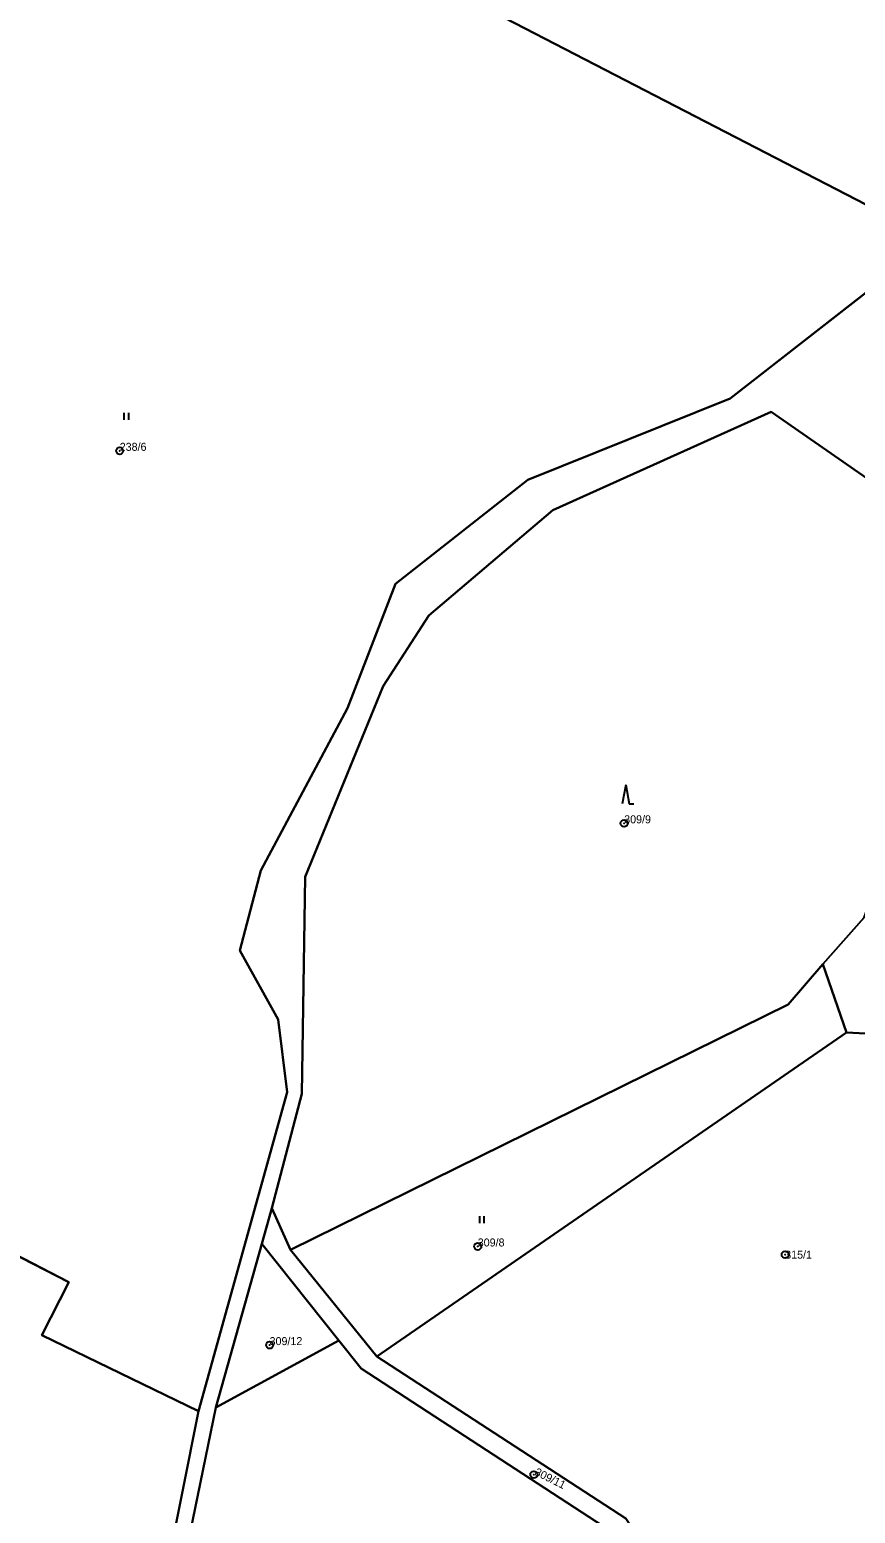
# Model space of a CAD drawing. Extents: x -652854 to -650068, y -1097661 to -1095417.
# Drawn here: x -651296.9 to -651121.4, y -1097086.2 to -1096771 of the extents above; entities that cross this region are included whole.
import ezdxf

# ---------------------------------------------------------------- set-up
doc = ezdxf.new("R2010")
doc.units = 0
for name, color, linetype in [('Definiční body parcel', 7, 'Continuous'), ('Hranice parcel', 7, 'Continuous'), ('Obvody jako plochy', 7, 'Continuous'), ('Parcelní čísla', 7, 'Continuous'), ('Značky kultur', 7, 'Continuous')]:
    doc.layers.add(name, color=color, linetype=linetype)

msp = doc.modelspace()

# ---------------------------------------------------------------- linework, layer by layer
at = {"layer": 'Definiční body parcel'}
for centre, radius in [((-651277.73, -1096860.46), 0.75), ((-651277.73, -1096860.46), 0.0327), ((-651170.52, -1096939.61), 0.75), ((-651170.52, -1096939.61), 0.0327), ((-651201.64, -1097029.53), 0.75), ((-651201.64, -1097029.53), 0.0327), ((-651136.3, -1097031.27), 0.75), ((-651136.3, -1097031.27), 0.0327), ((-651245.88, -1097050.49), 0.75), ((-651245.88, -1097050.49), 0.0327), ((-651189.71, -1097078.01), 0.75), ((-651189.71, -1097078.01), 0.0327)]:
    msp.add_circle(centre, radius, dxfattribs=at)
at = {"layer": 'Hranice parcel'}
for p, q in [((-651234.33, -1096748.53), (-651106.25, -1096814.79)), ((-651148.03, -1096849.31), (-651107.57, -1096817.82)), ((-651191.03, -1096866.63), (-651148.03, -1096849.31)), ((-651139.25, -1096852.14), (-651185.65, -1096873.07)), ((-651118.15, -1096866.81), (-651139.25, -1096852.14)), ((-651219.12, -1096888.73), (-651191.03, -1096866.63)), ((-651185.65, -1096873.07), (-651212.01, -1096895.47)), ((-651229.34, -1096915.13), (-651219.12, -1096888.73)), ((-651212.01, -1096895.47), (-651221.71, -1096910.45)), ((-651221.71, -1096910.45), (-651238.32, -1096950.99)), ((-651247.74, -1096949.65), (-651229.34, -1096915.13)), ((-651252.18, -1096966.63), (-651247.74, -1096949.65)), ((-651238.32, -1096950.99), (-651239.04, -1096997.1)), ((-651119.55, -1096959.6), (-651128.3, -1096969.57)), ((-651244.09, -1096981.31), (-651252.18, -1096966.63)), ((-651128.3, -1096969.57), (-651135.7, -1096978.13)), ((-651123.24, -1096984.03), (-651128.3, -1096969.57)), ((-651135.7, -1096978.13), (-651241.47, -1097030.24)), ((-651242.12, -1096996.77), (-651244.09, -1096981.31)), ((-651223.1, -1097052.93), (-651123.24, -1096984.03)), ((-651123.24, -1096984.03), (-651079.38, -1096986.4)), ((-651260.99, -1097064.52), (-651242.12, -1096996.77)), ((-651239.04, -1096997.1), (-651245.41, -1097021.38)), ((-651288.56, -1097037.08), (-651345.79, -1097007.69)), ((-651245.41, -1097021.38), (-651247.51, -1097028.99)), ((-651241.47, -1097030.24), (-651245.41, -1097021.38)), ((-651247.51, -1097028.99), (-651257.34, -1097063.72)), ((-651247.51, -1097028.99), (-651231.16, -1097049.51)), ((-651223.1, -1097052.93), (-651241.47, -1097030.24)), ((-651294.29, -1097048.39), (-651288.56, -1097037.08)), ((-651260.99, -1097064.52), (-651294.29, -1097048.39)), ((-651257.34, -1097063.72), (-651231.16, -1097049.51)), ((-651231.16, -1097049.51), (-651226.44, -1097055.43)), ((-651226.44, -1097055.43), (-651171.74, -1097091.06)), ((-651170.2, -1097087.35), (-651223.1, -1097052.93)), ((-651285.08, -1097185.42), (-651260.99, -1097064.52)), ((-651257.34, -1097063.72), (-651265.36, -1097103.05))]:
    msp.add_line(p, q, dxfattribs=at)
at = {"layer": 'Obvody jako plochy'}
for points in [[(-650997.98, -1096467.04), (-651000.71, -1096567.63), (-651003.94, -1096568.48), (-651004.79, -1096566.57), (-651020.73, -1096600.77), (-651039.71, -1096659.27), (-651051.76, -1096702.47), (-651070.68, -1096737.5), (-651073.19, -1096742.86), (-651106.25, -1096814.79), (-651107.57, -1096817.82), (-651148.03, -1096849.31), (-651191.03, -1096866.63), (-651219.12, -1096888.73), (-651229.34, -1096915.13), (-651247.74, -1096949.65), (-651252.18, -1096966.63), (-651244.09, -1096981.31), (-651242.12, -1096996.77), (-651260.99, -1097064.52), (-651285.08, -1097185.42)], [(-651265.36, -1097103.05), (-651257.34, -1097063.72), (-651247.51, -1097028.99), (-651245.41, -1097021.38), (-651239.04, -1096997.1), (-651238.32, -1096950.99), (-651221.71, -1096910.45), (-651212.01, -1096895.47), (-651185.65, -1096873.07), (-651139.25, -1096852.14), (-651118.15, -1096866.81), (-651116.22, -1096863.89), (-651118.03, -1096862.54), (-651092.91, -1096819.19), (-651064.16, -1096746.02), (-651057.86, -1096732.59), (-651054.18, -1096725.78), (-651044.25, -1096705.46), (-651031.97, -1096667.36), (-651013.64, -1096606.83), (-651005.54, -1096598.62), (-650996.98, -1096566.77), (-650986.75, -1096469.56)], [(-651315.05, -1097355.46), (-651296.82, -1097314.26), (-651280.03, -1097275.19), (-651285.08, -1097185.42), (-651260.99, -1097064.52), (-651294.29, -1097048.39), (-651288.56, -1097037.08), (-651345.79, -1097007.69)]]:
    msp.add_lwpolyline(points, dxfattribs=at)
for points in [[(-651377.52, -1096988.66), (-651378.36, -1096871.23), (-651378.55, -1096753.88), (-651366.75, -1096677.34), (-651362.98, -1096681.82), (-651234.33, -1096748.53), (-651106.25, -1096814.79), (-651073.19, -1096742.86), (-651157.36, -1096649.81), (-651239.61, -1096559.6), (-651253.59, -1096559.84), (-651310.77, -1096613.31), (-651432.26, -1096709), (-651516.85, -1096778.46), (-651480.45, -1096885.67), (-651444.66, -1096993.23)], [(-651294.29, -1097048.39), (-651260.99, -1097064.52), (-651242.12, -1096996.77), (-651244.09, -1096981.31), (-651252.18, -1096966.63), (-651247.74, -1096949.65), (-651229.34, -1096915.13), (-651219.12, -1096888.73), (-651191.03, -1096866.63), (-651148.03, -1096849.31), (-651107.57, -1096817.82), (-651106.25, -1096814.79), (-651234.33, -1096748.53), (-651362.98, -1096681.82), (-651366.75, -1096677.34), (-651378.55, -1096753.88), (-651378.36, -1096871.23), (-651377.52, -1096988.66), (-651345.79, -1097007.69), (-651288.56, -1097037.08)], [(-651135.7, -1096978.13), (-651128.3, -1096969.57), (-651119.55, -1096959.6), (-651117.7, -1096954.62), (-651114.25, -1096949.24), (-651093.14, -1096927.43), (-651076.13, -1096901.24), (-651079.85, -1096888.57), (-651118.15, -1096866.81), (-651139.25, -1096852.14), (-651185.65, -1096873.07), (-651212.01, -1096895.47), (-651221.71, -1096910.45), (-651238.32, -1096950.99), (-651239.04, -1096997.1), (-651245.41, -1097021.38), (-651241.47, -1097030.24)], [(-651107.5, -1096945.41), (-651119.55, -1096959.6), (-651128.3, -1096969.57), (-651123.24, -1096984.03), (-651079.38, -1096986.4), (-651046.91, -1096991.17), (-651045.61, -1096974.1), (-651059.41, -1096964.67)], [(-651135.7, -1096978.13), (-651241.47, -1097030.24), (-651223.1, -1097052.93), (-651123.24, -1096984.03), (-651128.3, -1096969.57)], [(-651105.3, -1097152.59), (-651093.01, -1097103.7), (-651092.42, -1097101.02), (-651110.78, -1097043.06), (-651093.83, -1097038.77), (-651072.08, -1097037.24), (-651052.68, -1097015.8), (-651005.44, -1097024.35), (-650984.81, -1096998.67), (-651046.91, -1096991.17), (-651079.38, -1096986.4), (-651123.24, -1096984.03), (-651223.1, -1097052.93), (-651170.2, -1097087.35), (-651161.42, -1097100.33), (-651159.02, -1097111.66), (-651169.04, -1097168.66), (-651165.31, -1097170.68)], [(-651165.31, -1097170.68), (-651169.04, -1097168.66), (-651159.02, -1097111.66), (-651161.42, -1097100.33), (-651170.2, -1097087.35), (-651223.1, -1097052.93), (-651241.47, -1097030.24), (-651245.41, -1097021.38), (-651247.51, -1097028.99), (-651231.16, -1097049.51), (-651226.44, -1097055.43), (-651171.74, -1097091.06), (-651165.29, -1097100.55), (-651162.11, -1097113.54), (-651167.56, -1097137.25), (-651173.47, -1097169.68), (-651176.11, -1097174.26)], [(-651247.51, -1097028.99), (-651257.34, -1097063.72), (-651231.16, -1097049.51)], [(-651226.44, -1097055.43), (-651231.16, -1097049.51), (-651257.34, -1097063.72), (-651265.36, -1097103.05), (-651268.78, -1097122.19), (-651236.46, -1097125.69), (-651171.74, -1097091.06)]]:
    msp.add_lwpolyline(points, close=True, dxfattribs=at)
at = {"layer": 'Značky kultur'}
for p, q in [((-651276.837, -1096852.385), (-651276.837, -1096853.885)), ((-651275.815, -1096853.885), (-651275.815, -1096852.385)), ((-651170.192, -1096931.459), (-651170.925, -1096935.459)), ((-651170.192, -1096931.459), (-651169.459, -1096935.459)), ((-651169.459, -1096935.459), (-651168.459, -1096935.459)), ((-651201.287, -1097023.075), (-651201.287, -1097024.575)), ((-651200.265, -1097024.575), (-651200.265, -1097023.075))]:
    msp.add_line(p, q, dxfattribs=at)

# ---------------------------------------------------------------- texts
at = {"layer": 'Parcelní čísla'}
for s, p in [('238/6', (-651277.73, -1096860.46)), ('309/9', (-651170.52, -1096939.61)), ('309/8', (-651201.64, -1097029.53)), ('315/1', (-651136.3, -1097032.12)), ('309/12', (-651245.88, -1097050.49))]:
    msp.add_text(s, height=1.7, dxfattribs=at).set_placement(p)
msp.add_text('309/11', height=1.7, rotation=333.486, dxfattribs=at).set_placement((-651189.71, -1097078.01))

doc.saveas('drawing.dxf')
